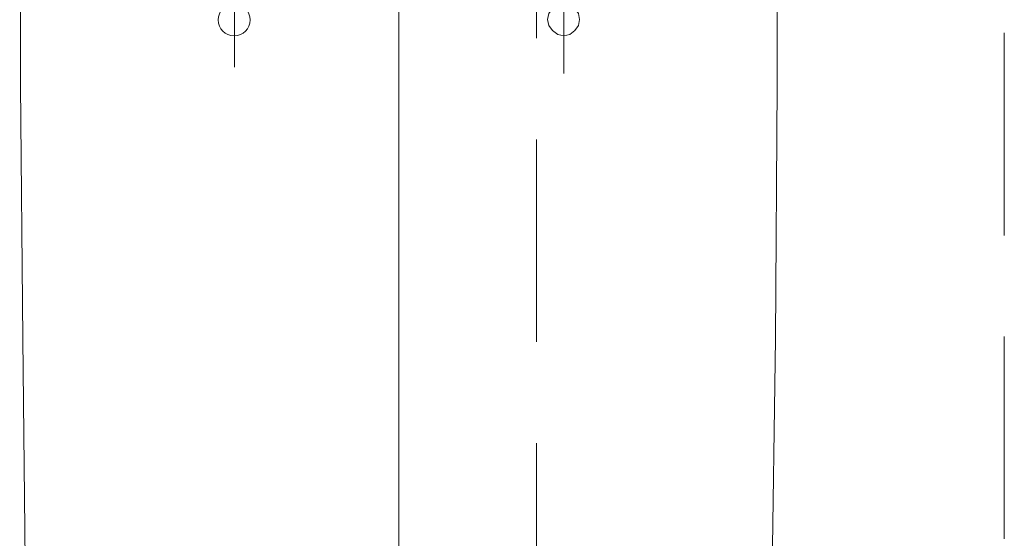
# Model space of a CAD drawing. Header units: millimetres. Extents: x 23192 to 177760, y -399809 to -79279.
# Tile 637 of 656: x 74681 to 74727, y -197700 to -197676. Entities that reach past the tile are written whole.
import ezdxf

# ---------------------------------------------------------------- set-up
doc = ezdxf.new("R2010")
doc.units = ezdxf.units.MM
doc.linetypes.add('CARKOVANA', pattern=[7.5, 5, -2.5])
doc.linetypes.add('HIDDEN2', pattern=[4.7625, 3.175, -1.5875])
doc.layers.get('0').update_dxf_attribs({"lineweight": 0})
doc.layers.add('!! 1_Wyburzenia', color=252, linetype='CARKOVANA', lineweight=13, true_color=0x696969)
doc.layers.add('!! 2_wypos-sanitarne', color=240, linetype='Continuous', lineweight=9)

# ---------------------------------------------------------------- blocks, each defined once
blk = doc.blocks.new('A$C324a30b8')
for points in [[(0, 0.01049), (0, -0.71083)], [(0.17552, 0), (0.17692, -0.11958), (0.17797, -0.23916), (0.17832, -0.47832)], [(-0.17832, -0.47832), (-0.17797, -0.23916), (-0.17727, -0.11958), (-0.17552, 0)], [(-0.07762, -0.24458), (-0.07762, -0.29545)], [(0.07727, -0.24755), (0.07727, -0.293)]]:
    blk.add_lwpolyline(points)
blk.add_lwpolyline([(-0.07762, -0.27727), (-0.07483, -0.27692), (-0.07238, -0.27517), (-0.07063, -0.27272), (-0.06993, -0.26993), (-0.07063, -0.26713), (-0.07238, -0.26468), (-0.07483, -0.26294), (-0.07762, -0.26224), (-0.08042, -0.26294), (-0.08287, -0.26468), (-0.08462, -0.26713), (-0.08497, -0.26993), (-0.08462, -0.27272), (-0.08287, -0.27517), (-0.08042, -0.27692)], close=True)
blk.add_circle((0.07744, -0.26975), 0.00752)

msp = doc.modelspace()

# ---------------------------------------------------------------- linework, layer by layer
at = {"layer": '!! 1_Wyburzenia', "linetype": 'HIDDEN2', "ltscale": 3}
msp.add_line((74727.42327, -198014.5883), (74727.42327, -197538.5883), dxfattribs=at)
msp.add_lwpolyline([(74705.42327, -197538.5883), (74705.42327, -198046.5883)], dxfattribs=at)

# ---------------------------------------------------------------- block references
at = {"layer": '!! 2_wypos-sanitarne', "xscale": 100, "yscale": 100, "zscale": 100, "rotation": 180}
msp.add_blockref('A$C324a30b8', (74698.9351, -197702.80925), dxfattribs=at)

doc.saveas('drawing.dxf')
